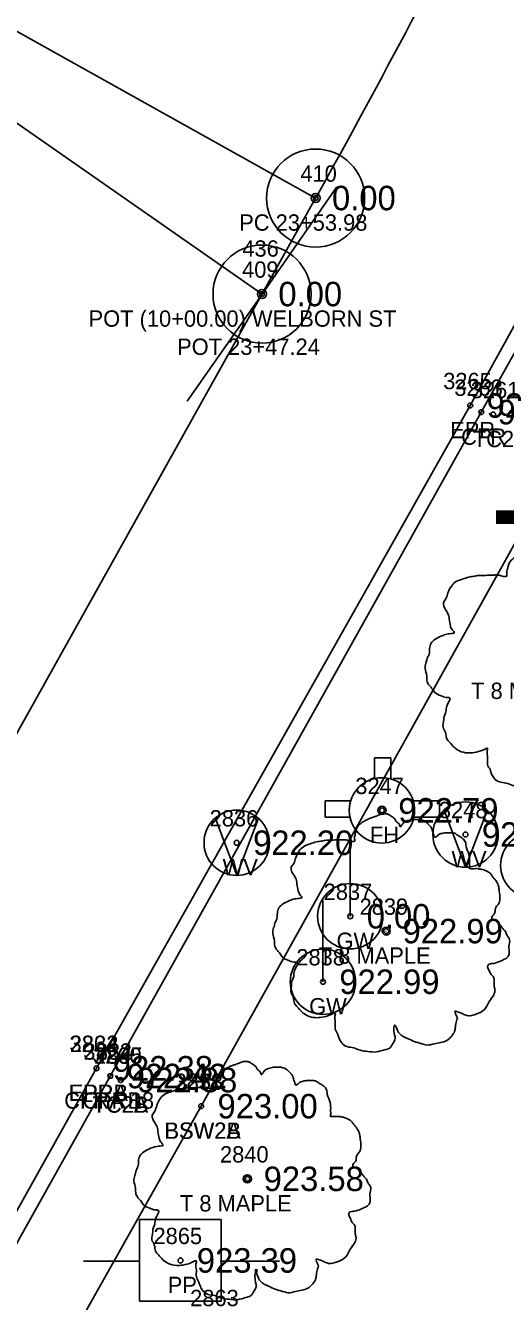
# Model space of a CAD drawing. Extents: x 1575382 to 1578175, y 1099175 to 1101955.
# Drawn here: x 1577074.4 to 1577103.8, y 1100704 to 1100782.2 of the extents above; entities that cross this region are included whole.
import ezdxf

# ---------------------------------------------------------------- set-up
doc = ezdxf.new("R2010")
doc.units = 0
for name, color, linetype in [('RD_EX_Conc', 7, 'Continuous'), ('RD_EX_Conc_txCode', 7, 'Continuous'), ('RD_EX_Road', 7, 'Continuous'), ('RD_EX_Road_txCode', 7, 'Continuous'), ('RD_EX_TX_Conc_ELEV', 7, 'Continuous'), ('RD_EX_TX_Road_ELEV', 7, 'Continuous'), ('RD_EX_TX_UT_ELEV', 7, 'Continuous'), ('RD_EX_TX_VEG_ELEV', 7, 'Continuous'), ('RD_EX_UT', 7, 'Continuous'), ('RD_EX_UT_txCode', 7, 'Continuous'), ('RD_EX_VEG', 7, 'Continuous'), ('RD_EX_VEG_txCode', 7, 'Continuous'), ('RD_HC_Cl', 7, 'Continuous'), ('RD_HC_Data', 7, 'Continuous'), ('RD_HC_Data_Tic', 7, 'Continuous'), ('RD_HC_Survey_ELEV', 7, 'Continuous'), ('RD_HC_txCode', 7, 'Continuous'), ('RD_SMD_Locator', 7, 'Continuous')]:
    doc.layers.add(name, color=color, linetype=linetype)

msp = doc.modelspace()

# ---------------------------------------------------------------- linework, layer by layer
at = {"layer": 'RD_EX_Conc'}
for points in [[(1577055.154, 1100662.638), (1577085.172, 1100716.01), (1577085.172, 1100716.01), (1577107.371, 1100755.865), (1577118.9, 1100776.662), (1577132.782, 1100800.808), (1577154.825, 1100846.618), (1577163.043, 1100865.238), (1577174.665, 1100893.053), (1577197.436, 1100946.62), (1577213.904, 1100984.916), (1577231.037, 1101024.713)], [(1577047.472, 1100660.341), (1577079.611, 1100717.857), (1577079.611, 1100717.857), (1577102.318, 1100758.516), (1577114.185, 1100779.635), (1577126.083, 1100804.335)]]:
    msp.add_lwpolyline(points, dxfattribs=at)
at = {"layer": 'RD_EX_Road'}
for points in [[(1577078.765, 1100718.331), (1577101.643, 1100758.923), (1577113.339, 1100780.089), (1577125.29, 1100804.69), (1577146.474, 1100851.246), (1577166.057, 1100897.319), (1577205.167, 1100988.676), (1577222.285, 1101028.955), (1577224.552, 1101032.022), (1577228.298, 1101034.471), (1577233.178, 1101036.099), (1577233.178, 1101036.099), (1577237.423, 1101035.839), (1577245.428, 1101032.846), (1577248.283, 1101031.553), (1577256.851, 1101026.156), (1577298.2, 1100997.596), (1577319.207, 1100982.295), (1577334.075, 1100971.377)], [(1576918.426, 1100436.45), (1576919.689, 1100438.104), (1576919.205, 1100438.447), (1576924.616, 1100446.412), (1576935.148, 1100461.397), (1576954.407, 1100495.424), (1576968.796, 1100521.524), (1576985.916, 1100552.3), (1577005.625, 1100587.417), (1577028.135, 1100627.58), (1577046.667, 1100660.868), (1577078.765, 1100718.331)]]:
    msp.add_lwpolyline(points, dxfattribs=at)
at = {"layer": 'RD_EX_UT'}
for p, q in [((1577095.782, 1100737.349), (1577095.782, 1100736.075)), ((1577096.782, 1100737.349), (1577095.782, 1100737.349)), ((1577096.782, 1100736.053), (1577096.782, 1100737.349)), ((1577094.323, 1100734.702), (1577092.766, 1100734.702)), ((1577092.766, 1100734.702), (1577092.766, 1100733.702)), ((1577099.766, 1100734.702), (1577098.155, 1100734.702)), ((1577099.766, 1100733.702), (1577099.766, 1100734.702)), ((1577092.766, 1100733.702), (1577094.285, 1100733.702)), ((1577098.193, 1100733.702), (1577099.766, 1100733.702)), ((1577101.354, 1100730.656), (1577100.05, 1100734.138)), ((1577101.354, 1100730.656), (1577102.676, 1100734.101)), ((1577087.347, 1100730.151), (1577086.043, 1100733.634)), ((1577087.347, 1100730.151), (1577088.669, 1100733.597)), ((1577094.301, 1100727.641), (1577094.301, 1100732.641)), ((1577092.629, 1100723.631), (1577092.629, 1100728.631)), ((1577086.4, 1100709.072), (1577081.4, 1100709.072)), ((1577081.4, 1100709.072), (1577081.4, 1100704.072)), ((1577086.4, 1100704.072), (1577086.4, 1100709.072)), ((1577077.968, 1100706.509), (1577081.438, 1100706.509)), ((1577086.328, 1100706.509), (1577089.968, 1100706.509)), ((1577081.4, 1100704.072), (1577086.4, 1100704.072))]:
    msp.add_line(p, q, dxfattribs=at)
for centre, radius in [((1577096.239, 1100734.128), 2), ((1577101.354, 1100732.648), 2), ((1577087.347, 1100732.144), 2), ((1577096.239, 1100734.128), 0.25), ((1577105.503, 1100730.76), 2), ((1577094.301, 1100727.641), 1.999), ((1577092.629, 1100723.631), 1.999)]:
    msp.add_circle(centre, radius, dxfattribs=at)
for start, end in [(74.24553, 103.21276), (163.3387, 192.31502), (347.68498, 16.6613)]:
    msp.add_arc((1577096.239, 1100734.128), 2, start, end, dxfattribs=at)
at = {"layer": 'RD_EX_VEG'}
for centre, radius in [((1577096.501, 1100726.733), 0.25), ((1577096.489, 1100726.714), 0.0001), ((1577087.997, 1100711.56), 0.25), ((1577087.984, 1100711.541), 0.0001)]:
    msp.add_circle(centre, radius, dxfattribs=at)
for points in [[(1577105.952, 1100750.115), (1577105.652, 1100750.14), (1577105.327, 1100750.04), (1577105.077, 1100749.94), (1577104.853, 1100749.865), (1577104.628, 1100749.765), (1577104.328, 1100749.59), (1577104.103, 1100749.39), (1577103.978, 1100749.14), (1577103.928, 1100748.915), (1577103.878, 1100748.641), (1577103.878, 1100748.466), (1577103.753, 1100748.441), (1577103.603, 1100748.466), (1577103.353, 1100748.541), (1577103.103, 1100748.541), (1577102.853, 1100748.541), (1577102.504, 1100748.516), (1577102.154, 1100748.516), (1577101.879, 1100748.466), (1577101.554, 1100748.416), (1577101.179, 1100748.291), (1577100.829, 1100748.166), (1577100.529, 1100747.916), (1577100.28, 1100747.441), (1577100.155, 1100747.091), (1577100.005, 1100746.841), (1577100.155, 1100746.392), (1577100.33, 1100746.042), (1577100.354, 1100745.842), (1577100.429, 1100745.417), (1577100.529, 1100745.192), (1577100.654, 1100744.992), (1577100.579, 1100744.967), (1577100.205, 1100744.917), (1577099.905, 1100744.817), (1577099.48, 1100744.592), (1577099.255, 1100744.367), (1577099.155, 1100744.042), (1577099.13, 1100743.693), (1577099.03, 1100743.493), (1577098.955, 1100743.218), (1577098.93, 1100743.143), (1577098.88, 1100742.818), (1577098.98, 1100742.368), (1577099.005, 1100742.018), (1577099.13, 1100741.793), (1577099.28, 1100741.619), (1577099.455, 1100741.369), (1577099.855, 1100741.144), (1577100.18, 1100741.044), (1577100.379, 1100741.019), (1577100.205, 1100740.519), (1577100.155, 1100740.169), (1577100.03, 1100739.769), (1577100.03, 1100739.694), (1577099.98, 1100739.22), (1577100.13, 1100738.895), (1577100.205, 1100738.52), (1577100.379, 1100738.295), (1577100.654, 1100737.995), (1577100.979, 1100737.77), (1577101.479, 1100737.645), (1577101.879, 1100737.67), (1577102.454, 1100737.845), (1577102.703, 1100737.92), (1577102.678, 1100737.745), (1577102.703, 1100737.37), (1577102.703, 1100736.946), (1577102.853, 1100736.621), (1577102.953, 1100736.346), (1577103.103, 1100736.096), (1577103.428, 1100735.871), (1577103.828, 1100735.796), (1577104.253, 1100735.646), (1577104.703, 1100735.571), (1577105.202, 1100735.546), (1577105.802, 1100735.696), (1577106.077, 1100735.821), (1577106.177, 1100735.996), (1577106.377, 1100736.371), (1577106.327, 1100736.596), (1577106.352, 1100737.196), (1577106.452, 1100737.021), (1577106.627, 1100736.671), (1577107.127, 1100736.371), (1577107.526, 1100736.196), (1577108.001, 1100736.046), (1577108.301, 1100735.971), (1577108.776, 1100736.046), (1577109.151, 1100736.121), (1577109.525, 1100736.246), (1577109.825, 1100736.521), (1577110, 1100736.796), (1577110.05, 1100737.071), (1577110.125, 1100737.445), (1577110.175, 1100737.62)], [(1577096.633, 1100733.9), (1577096.333, 1100733.925), (1577096.009, 1100733.825), (1577095.759, 1100733.725), (1577095.534, 1100733.65), (1577095.309, 1100733.55), (1577095.009, 1100733.376), (1577094.784, 1100733.176), (1577094.659, 1100732.926), (1577094.609, 1100732.701), (1577094.559, 1100732.426), (1577094.559, 1100732.251), (1577094.434, 1100732.226), (1577094.284, 1100732.251), (1577094.034, 1100732.326), (1577093.785, 1100732.326), (1577093.535, 1100732.326), (1577093.185, 1100732.301), (1577092.835, 1100732.301), (1577092.56, 1100732.251), (1577092.235, 1100732.201), (1577091.86, 1100732.076), (1577091.511, 1100731.951), (1577091.211, 1100731.701), (1577090.961, 1100731.226), (1577090.836, 1100730.877), (1577090.686, 1100730.627), (1577090.836, 1100730.177), (1577091.011, 1100729.827), (1577091.036, 1100729.627), (1577091.111, 1100729.202), (1577091.211, 1100728.977), (1577091.336, 1100728.777), (1577091.261, 1100728.753), (1577090.886, 1100728.703), (1577090.586, 1100728.603), (1577090.161, 1100728.378), (1577089.936, 1100728.153), (1577089.836, 1100727.828), (1577089.811, 1100727.478), (1577089.711, 1100727.278), (1577089.636, 1100727.003), (1577089.611, 1100726.928), (1577089.561, 1100726.603), (1577089.661, 1100726.154), (1577089.686, 1100725.804), (1577089.811, 1100725.579), (1577089.961, 1100725.404), (1577090.136, 1100725.154), (1577090.536, 1100724.929), (1577090.861, 1100724.829), (1577091.061, 1100724.804), (1577090.886, 1100724.304), (1577090.836, 1100723.955), (1577090.711, 1100723.555), (1577090.711, 1100723.48), (1577090.661, 1100723.005), (1577090.811, 1100722.68), (1577090.886, 1100722.305), (1577091.061, 1100722.08), (1577091.336, 1100721.781), (1577091.66, 1100721.556), (1577092.16, 1100721.431), (1577092.56, 1100721.456), (1577093.135, 1100721.631), (1577093.385, 1100721.706), (1577093.36, 1100721.531), (1577093.385, 1100721.156), (1577093.385, 1100720.731), (1577093.535, 1100720.406), (1577093.635, 1100720.131), (1577093.785, 1100719.881), (1577094.109, 1100719.657), (1577094.509, 1100719.582), (1577094.934, 1100719.432), (1577095.384, 1100719.357), (1577095.884, 1100719.332), (1577096.483, 1100719.482), (1577096.758, 1100719.607), (1577096.858, 1100719.781), (1577097.058, 1100720.156), (1577097.008, 1100720.381), (1577097.033, 1100720.981), (1577097.133, 1100720.806), (1577097.308, 1100720.456), (1577097.808, 1100720.156), (1577098.208, 1100719.981), (1577098.682, 1100719.831), (1577098.982, 1100719.756), (1577099.457, 1100719.831), (1577099.832, 1100719.906), (1577100.207, 1100720.031), (1577100.507, 1100720.306), (1577100.682, 1100720.581), (1577100.732, 1100720.856), (1577100.806, 1100721.231), (1577100.856, 1100721.406)], [(1577100.856, 1100721.406), (1577100.782, 1100721.581), (1577100.732, 1100721.831), (1577100.806, 1100721.806), (1577100.981, 1100721.756), (1577101.256, 1100721.631), (1577101.481, 1100721.556), (1577101.806, 1100721.581), (1577102.081, 1100721.681), (1577102.531, 1100721.956), (1577102.806, 1100722.43), (1577103.08, 1100722.83), (1577103.155, 1100723.155), (1577103.105, 1100723.38), (1577103.08, 1100723.88), (1577102.881, 1100724.13), (1577102.831, 1100724.254), (1577102.731, 1100724.654), (1577102.806, 1100724.704), (1577103.08, 1100724.754), (1577103.455, 1100724.879), (1577103.73, 1100725.004), (1577103.955, 1100725.179), (1577104.03, 1100725.404), (1577104.005, 1100725.804), (1577104.055, 1100726.204), (1577103.98, 1100726.354), (1577103.88, 1100726.503), (1577103.805, 1100726.703), (1577103.655, 1100726.853), (1577103.555, 1100727.003), (1577103.455, 1100727.103), (1577103.33, 1100727.253), (1577103.155, 1100727.378), (1577103.006, 1100727.428), (1577102.956, 1100727.578), (1577103.105, 1100727.778), (1577103.155, 1100727.878), (1577103.18, 1100728.103), (1577103.405, 1100728.453), (1577103.455, 1100728.852), (1577103.405, 1100729.277), (1577103.355, 1100729.552), (1577103.205, 1100729.827), (1577103.006, 1100730.077), (1577102.881, 1100730.252), (1577102.706, 1100730.377), (1577102.381, 1100730.502), (1577102.131, 1100730.552), (1577101.781, 1100730.552), (1577101.581, 1100730.602), (1577101.606, 1100730.652), (1577101.606, 1100730.802), (1577101.606, 1100731.077), (1577101.531, 1100731.526), (1577101.381, 1100732.026), (1577101.381, 1100732.051), (1577101.281, 1100732.301), (1577101.056, 1100732.501), (1577100.881, 1100732.601), (1577100.682, 1100732.726), (1577100.432, 1100732.751), (1577100.132, 1100732.751), (1577099.857, 1100732.701), (1577099.657, 1100732.601), (1577099.482, 1100732.476), (1577099.407, 1100732.626), (1577099.307, 1100732.926), (1577099.257, 1100733.076), (1577099.107, 1100733.251), (1577098.882, 1100733.45), (1577098.432, 1100733.575), (1577097.808, 1100733.5), (1577097.508, 1100733.301), (1577097.358, 1100733.126), (1577097.308, 1100733.251), (1577097.108, 1100733.45), (1577097.008, 1100733.625), (1577096.833, 1100733.75), (1577096.683, 1100733.85), (1577096.583, 1100733.9)], [(1577088.128, 1100718.727), (1577087.829, 1100718.752), (1577087.504, 1100718.652), (1577087.254, 1100718.552), (1577087.029, 1100718.477), (1577086.804, 1100718.377), (1577086.504, 1100718.202), (1577086.279, 1100718.002), (1577086.154, 1100717.752), (1577086.104, 1100717.527), (1577086.054, 1100717.252), (1577086.054, 1100717.077), (1577085.929, 1100717.052), (1577085.779, 1100717.077), (1577085.53, 1100717.152), (1577085.28, 1100717.152), (1577085.03, 1100717.152), (1577084.68, 1100717.127), (1577084.33, 1100717.127), (1577084.055, 1100717.077), (1577083.73, 1100717.028), (1577083.356, 1100716.903), (1577083.006, 1100716.778), (1577082.706, 1100716.528), (1577082.456, 1100716.053), (1577082.331, 1100715.703), (1577082.181, 1100715.453), (1577082.331, 1100715.003), (1577082.506, 1100714.654), (1577082.531, 1100714.454), (1577082.606, 1100714.029), (1577082.706, 1100713.804), (1577082.831, 1100713.604), (1577082.756, 1100713.579), (1577082.381, 1100713.529), (1577082.081, 1100713.429), (1577081.656, 1100713.204), (1577081.431, 1100712.979), (1577081.331, 1100712.654), (1577081.306, 1100712.305), (1577081.207, 1100712.105), (1577081.132, 1100711.83), (1577081.107, 1100711.755), (1577081.057, 1100711.43), (1577081.157, 1100710.98), (1577081.182, 1100710.63), (1577081.306, 1100710.405), (1577081.456, 1100710.231), (1577081.631, 1100709.981), (1577082.031, 1100709.756), (1577082.356, 1100709.656), (1577082.556, 1100709.631), (1577082.381, 1100709.131), (1577082.331, 1100708.781), (1577082.206, 1100708.381), (1577082.206, 1100708.306), (1577082.156, 1100707.832), (1577082.306, 1100707.507), (1577082.381, 1100707.132), (1577082.556, 1100706.907), (1577082.831, 1100706.607), (1577083.156, 1100706.382), (1577083.655, 1100706.257), (1577084.055, 1100706.282), (1577084.63, 1100706.457), (1577084.88, 1100706.532), (1577084.855, 1100706.357), (1577084.88, 1100705.982), (1577084.88, 1100705.558), (1577085.03, 1100705.233), (1577085.13, 1100704.958), (1577085.28, 1100704.708), (1577085.605, 1100704.483), (1577086.004, 1100704.408), (1577086.429, 1100704.258), (1577086.879, 1100704.183), (1577087.379, 1100704.158), (1577087.979, 1100704.308), (1577088.253, 1100704.433), (1577088.353, 1100704.608), (1577088.553, 1100704.983), (1577088.503, 1100705.208), (1577088.528, 1100705.807), (1577088.628, 1100705.632), (1577088.803, 1100705.283), (1577089.303, 1100704.983), (1577089.703, 1100704.808), (1577090.178, 1100704.658), (1577090.477, 1100704.583), (1577090.952, 1100704.658), (1577091.327, 1100704.733), (1577091.702, 1100704.858), (1577092.002, 1100705.133), (1577092.177, 1100705.408), (1577092.227, 1100705.682), (1577092.302, 1100706.057), (1577092.352, 1100706.232)], [(1577092.352, 1100706.232), (1577092.277, 1100706.407), (1577092.227, 1100706.657), (1577092.302, 1100706.632), (1577092.477, 1100706.582), (1577092.751, 1100706.457), (1577092.976, 1100706.382), (1577093.301, 1100706.407), (1577093.576, 1100706.507), (1577094.026, 1100706.782), (1577094.301, 1100707.257), (1577094.576, 1100707.657), (1577094.651, 1100707.981), (1577094.601, 1100708.206), (1577094.576, 1100708.706), (1577094.376, 1100708.956), (1577094.326, 1100709.081), (1577094.226, 1100709.481), (1577094.301, 1100709.531), (1577094.576, 1100709.581), (1577094.95, 1100709.706), (1577095.225, 1100709.831), (1577095.45, 1100710.006), (1577095.525, 1100710.231), (1577095.5, 1100710.63), (1577095.55, 1100711.03), (1577095.475, 1100711.18), (1577095.375, 1100711.33), (1577095.3, 1100711.53), (1577095.15, 1100711.68), (1577095.05, 1100711.83), (1577094.95, 1100711.93), (1577094.826, 1100712.08), (1577094.651, 1100712.205), (1577094.501, 1100712.255), (1577094.451, 1100712.405), (1577094.601, 1100712.604), (1577094.651, 1100712.704), (1577094.676, 1100712.929), (1577094.901, 1100713.279), (1577094.95, 1100713.679), (1577094.901, 1100714.104), (1577094.851, 1100714.379), (1577094.701, 1100714.654), (1577094.501, 1100714.903), (1577094.376, 1100715.078), (1577094.201, 1100715.203), (1577093.876, 1100715.328), (1577093.626, 1100715.378), (1577093.276, 1100715.378), (1577093.076, 1100715.428), (1577093.101, 1100715.478), (1577093.101, 1100715.628), (1577093.101, 1100715.903), (1577093.026, 1100716.353), (1577092.876, 1100716.853), (1577092.876, 1100716.878), (1577092.776, 1100717.127), (1577092.552, 1100717.327), (1577092.377, 1100717.427), (1577092.177, 1100717.552), (1577091.927, 1100717.577), (1577091.627, 1100717.577), (1577091.352, 1100717.527), (1577091.152, 1100717.427), (1577090.977, 1100717.302), (1577090.902, 1100717.452), (1577090.802, 1100717.752), (1577090.752, 1100717.902), (1577090.602, 1100718.077), (1577090.378, 1100718.277), (1577089.928, 1100718.402), (1577089.303, 1100718.327), (1577089.003, 1100718.127), (1577088.853, 1100717.952), (1577088.803, 1100718.077), (1577088.603, 1100718.277), (1577088.503, 1100718.452), (1577088.328, 1100718.577), (1577088.178, 1100718.677), (1577088.078, 1100718.727)]]:
    msp.add_spline(points, degree=3, dxfattribs=at)
at = {"layer": 'RD_HC_Cl'}
for p, q in [((1577088.898, 1100765.75), (1577000.647, 1100827.242)), ((1576888.29, 1100406.318), (1577092.181, 1100771.631))]:
    msp.add_line(p, q, dxfattribs=at)
msp.add_arc((1576655.58, 1101015.31), 500, 330.8329, 336.47772, dxfattribs=at)
at = {"layer": 'RD_HC_Data'}
msp.add_line((1577092.181, 1100771.631), (1576990.287, 1100828.5), dxfattribs=at)
for centre, radius in [((1577092.181, 1100771.631), 3), ((1577092.181, 1100771.631), 0.282), ((1577088.898, 1100765.75), 3), ((1577088.898, 1100765.75), 3), ((1577088.898, 1100765.75), 0.282), ((1577088.898, 1100765.75), 0.282)]:
    msp.add_circle(centre, radius, dxfattribs=at)
at = {"layer": 'RD_HC_Data_Tic'}
for q in [(1577093.472, 1100772.313), (1577084.325, 1100759.186)]:
    msp.add_line((1577088.898, 1100765.75), q, dxfattribs=at)
at = {"layer": 'RD_SMD_Locator'}
for centre in [(1577092.181, 1100771.631), (1577088.898, 1100765.75), (1577088.898, 1100765.75), (1577101.643, 1100758.923), (1577102.318, 1100758.516), (1577103.047, 1100758.373), (1577096.239, 1100734.128), (1577087.347, 1100732.144), (1577101.354, 1100732.648), (1577094.301, 1100727.641), (1577096.501, 1100726.733), (1577092.629, 1100723.631), (1577078.765, 1100718.331), (1577078.765, 1100718.331), (1577079.611, 1100717.857), (1577079.611, 1100717.857), (1577080.25, 1100717.61), (1577080.25, 1100717.61), (1577085.172, 1100716.01), (1577085.172, 1100716.01), (1577087.997, 1100711.56), (1577083.909, 1100706.563)]:
    msp.add_circle(centre, 0.15, dxfattribs=at)

# ---------------------------------------------------------------- texts
at = {"layer": 'RD_EX_Conc_txCode'}
for s, p in [('3263', (1577100.665, 1100759.516)), ('3261', (1577101.677, 1100759.373)), ('CFR', (1577101.09, 1100756.516)), ('TC2', (1577101.803, 1100756.373)), ('3262', (1577077.957, 1100718.857)), ('2834', (1577077.981, 1100718.857)), ('3260', (1577078.557, 1100718.61)), ('2835', (1577078.62, 1100718.61)), ('3258', (1577083.542, 1100717.01)), ('2833', (1577083.542, 1100717.01)), ('CFRA 18', (1577076.792, 1100715.857)), ('CFRB', (1577077.91, 1100715.857)), ('TC2A', (1577078.517, 1100715.61)), ('TC2B', (1577078.533, 1100715.61)), ('BSW2A', (1577082.92, 1100714.01)), ('BSW2B', (1577082.936, 1100714.01))]:
    msp.add_text(s, height=1, dxfattribs=at).set_placement(p)
at = {"layer": 'RD_EX_Road_txCode'}
for s, p in [('3265', (1577099.989, 1100759.923)), ('EPR', (1577100.414, 1100756.923)), ('3264', (1577077.111, 1100719.331)), ('2832', (1577077.135, 1100719.331)), ('EPRA', (1577077.048, 1100716.331)), ('EPRB', (1577077.064, 1100716.331))]:
    msp.add_text(s, height=1, dxfattribs=at).set_placement(p)
at = {"layer": 'RD_EX_TX_Conc_ELEV'}
for s, p in [('921.83', (1577103.318, 1100757.766)), ('922.42', (1577080.611, 1100717.107)), ('922.42', (1577080.611, 1100717.107)), ('922.88', (1577081.25, 1100716.86)), ('922.88', (1577081.25, 1100716.86)), ('923.00', (1577086.172, 1100715.26)), ('923.00', (1577086.172, 1100715.26))]:
    msp.add_text(s, height=1.5, dxfattribs=at).set_placement(p)
at = {"layer": 'RD_EX_TX_Road_ELEV'}
for s, p in [('921.84', (1577102.643, 1100758.173)), ('922.38', (1577079.765, 1100717.581)), ('922.38', (1577079.765, 1100717.581))]:
    msp.add_text(s, height=1.5, dxfattribs=at).set_placement(p)
at = {"layer": 'RD_EX_TX_UT_ELEV'}
for s, p in [('922.79', (1577097.239, 1100733.378)), ('922.20', (1577088.347, 1100731.394)), ('922.80', (1577102.354, 1100731.898)), ('0.00', (1577095.301, 1100726.891)), ('922.99', (1577093.629, 1100722.881))]:
    msp.add_text(s, height=1.5, dxfattribs=at).set_placement(p)
at = {"layer": 'RD_EX_TX_VEG_ELEV'}
for s, p in [('922.99', (1577097.501, 1100725.983)), ('923.58', (1577088.997, 1100710.81))]:
    msp.add_text(s, height=1.5, dxfattribs=at).set_placement(p)
at = {"layer": 'RD_EX_UT_txCode'}
for s, p in [('3247', (1577094.609, 1100735.128)), ('3248', (1577099.724, 1100733.648)), ('2836', (1577085.693, 1100733.144)), ('FH', (1577095.507, 1100732.128)), ('WV', (1577100.496, 1100730.648)), ('WV', (1577086.489, 1100730.144)), ('2837', (1577092.671, 1100728.641)), ('GW', (1577093.459, 1100725.641)), ('2838', (1577090.999, 1100724.631)), ('GW', (1577091.786, 1100721.631)), ('2865', (1577082.255, 1100707.563)), ('PP', (1577083.129, 1100704.563)), ('2863', (1577084.498, 1100703.761))]:
    msp.add_text(s, height=1, dxfattribs=at).set_placement(p)
at = {"layer": 'RD_EX_VEG_txCode'}
for s, p in [('T 8 MAPLE', (1577101.698, 1100740.948)), ('2839', (1577094.871, 1100727.733)), ('T 8 MAPLE', (1577092.379, 1100724.733)), ('2840', (1577086.327, 1100712.56)), ('T 8 MAPLE', (1577083.874, 1100709.56))]:
    msp.add_text(s, height=1, dxfattribs=at).set_placement(p)
at = {"layer": 'RD_HC_Data'}
msp.add_text("T = 24.65'", height=7.5, dxfattribs=at).set_placement((1577103, 1100745))
at = {"layer": 'RD_HC_Survey_ELEV'}
for s, p in [('0.00', (1577093.181, 1100770.881)), ('0.00', (1577089.898, 1100765)), ('0.00', (1577089.898, 1100765)), ('923.39', (1577084.909, 1100705.813))]:
    msp.add_text(s, height=1.5, dxfattribs=at).set_placement(p)
at = {"layer": 'RD_HC_txCode'}
for s, p in [('410', (1577091.244, 1100772.631)), ('PC 23+53.98', (1577087.504, 1100769.631)), ('436', (1577087.694, 1100768.041)), ('409', (1577087.678, 1100766.75)), ('POT (10+00.00) WELBORN ST', (1577078.284, 1100763.75)), ('POT 23+47.24', (1577083.701, 1100762.025))]:
    msp.add_text(s, height=1, dxfattribs=at).set_placement(p)

doc.saveas('drawing.dxf')
